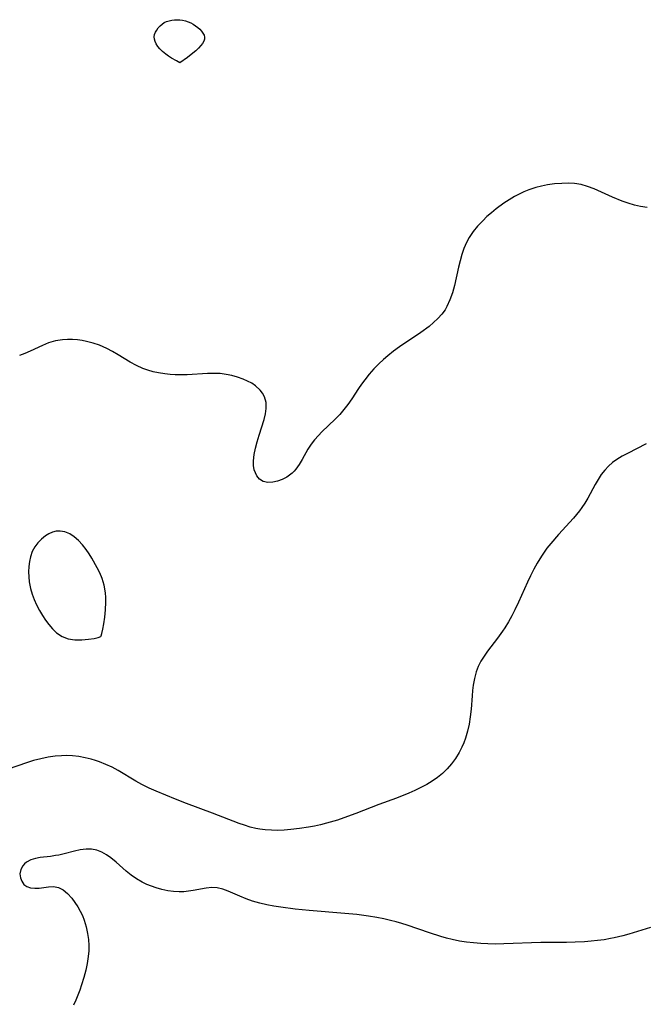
# Model space of a CAD drawing. Header units: metres. Extents: x 1073367 to 1082519, y 1569854 to 1574957.
# Tile 884 of 1056: x 1079948 to 1080106, y 1572579 to 1572828. Entities that reach past the tile are written whole.
import ezdxf

# ---------------------------------------------------------------- set-up
doc = ezdxf.new("R2010")
doc.units = ezdxf.units.M
doc.layers.add('CGG_CurvaNivelLidar_v1', color=253, linetype='Continuous', lineweight=30)

msp = doc.modelspace()

# ---------------------------------------------------------------- linework, layer by layer
at = {"layer": 'CGG_CurvaNivelLidar_v1'}
for p, q in [((1079983.4866, 1572826.4472, 73), (1079983.9968, 1572826.8986, 73)), ((1079983.9968, 1572826.8986, 73), (1079984.5635, 1572827.2779, 73)), ((1079984.5635, 1572827.2779, 73), (1079985.1497, 1572827.5528, 73)), ((1079985.1497, 1572827.5528, 73), (1079985.7757, 1572827.7568, 73)), ((1079985.7757, 1572827.7568, 73), (1079986.429, 1572827.9001, 73)), ((1079986.429, 1572827.9001, 73), (1079987.0997, 1572827.9875, 73)), ((1079987.0997, 1572827.9875, 73), (1079987.7798, 1572828.0184, 73)), ((1079987.7798, 1572828.0184, 73), (1079988.4623, 1572827.9868, 73)), ((1079988.4623, 1572827.9868, 73), (1079989.18, 1572827.879, 73)), ((1079989.18, 1572827.879, 73), (1079989.8886, 1572827.7051, 73)), ((1079989.8886, 1572827.7051, 73), (1079990.5827, 1572827.4752, 73)), ((1079990.5827, 1572827.4752, 73), (1079991.2554, 1572827.1938, 73)), ((1079991.2554, 1572827.1938, 73), (1079991.8973, 1572826.8596, 73)), ((1079991.8973, 1572826.8596, 73), (1079992.4891, 1572826.4771, 73)), ((1079982.0902, 1572824.257, 73), (1079982.3168, 1572824.8387, 73)), ((1079982.3168, 1572824.8387, 73), (1079982.6377, 1572825.4039, 73)), ((1079982.6377, 1572825.4039, 73), (1079983.0318, 1572825.9439, 73)), ((1079983.0318, 1572825.9439, 73), (1079983.4866, 1572826.4472, 73)), ((1079992.4891, 1572826.4771, 73), (1079993.0384, 1572826.0526, 73)), ((1079993.0384, 1572826.0526, 73), (1079993.5403, 1572825.5974, 73)), ((1079993.5403, 1572825.5974, 73), (1079993.9842, 1572825.1201, 73)), ((1079993.9842, 1572825.1201, 73), (1079994.3529, 1572824.6267, 73)), ((1079994.3529, 1572824.6267, 73), (1079994.6206, 1572824.1213, 73)), ((1079981.9897, 1572823.6654, 73), (1079982.0902, 1572824.257, 73)), ((1079982.0437, 1572823.0701, 73), (1079981.9897, 1572823.6654, 73)), ((1079982.2276, 1572822.4744, 73), (1079982.0437, 1572823.0701, 73)), ((1079982.5109, 1572821.8823, 73), (1079982.2276, 1572822.4744, 73)), ((1079982.9106, 1572821.2691, 73), (1079982.5109, 1572821.8823, 73)), ((1079994.2308, 1572822.0287, 73), (1079993.7934, 1572821.452, 73)), ((1079994.5249, 1572822.5576, 73), (1079994.2308, 1572822.0287, 73)), ((1079994.7094, 1572823.0843, 73), (1079994.5249, 1572822.5576, 73)), ((1079994.6206, 1572824.1213, 73), (1079994.7503, 1572823.6065, 73)), ((1079994.7503, 1572823.6065, 73), (1079994.7094, 1572823.0843, 73)), ((1079983.467, 1572820.6084, 73), (1079982.9106, 1572821.2691, 73)), ((1079984.1449, 1572819.9376, 73), (1079983.467, 1572820.6084, 73)), ((1079984.9079, 1572819.2945, 73), (1079984.1449, 1572819.9376, 73)), ((1079991.7734, 1572819.5141, 73), (1079990.4111, 1572818.458, 73)), ((1079992.5232, 1572820.163, 73), (1079991.7734, 1572819.5141, 73)), ((1079993.2103, 1572820.8194, 73), (1079992.5232, 1572820.163, 73)), ((1079993.7934, 1572821.452, 73), (1079993.2103, 1572820.8194, 73)), ((1079985.6367, 1572818.7641, 73), (1079984.9079, 1572819.2945, 73)), ((1079986.3626, 1572818.2927, 73), (1079985.6367, 1572818.7641, 73)), ((1079987.6416, 1572817.5596, 73), (1079986.3626, 1572818.2927, 73)), ((1079988.5, 1572817.123, 73), (1079987.6416, 1572817.5596, 73)), ((1079990.4111, 1572818.458, 73), (1079988.5, 1572817.123, 73)), ((1080076.8166, 1572784.9068, 73.5), (1080075.5892, 1572784.4098, 73.5)), ((1080078.5582, 1572785.4882, 73.5), (1080076.8166, 1572784.9068, 73.5)), ((1080080.0251, 1572785.8751, 73.5), (1080078.5582, 1572785.4882, 73.5)), ((1080081.506, 1572786.1775, 73.5), (1080080.0251, 1572785.8751, 73.5)), ((1080083.3223, 1572786.4331, 73.5), (1080081.506, 1572786.1775, 73.5)), ((1080085.1359, 1572786.5792, 73.5), (1080083.3223, 1572786.4331, 73.5)), ((1080086.7447, 1572786.6183, 73.5), (1080085.1359, 1572786.5792, 73.5)), ((1080088.3388, 1572786.5325, 73.5), (1080086.7447, 1572786.6183, 73.5)), ((1080090.0337, 1572786.256, 73.5), (1080088.3388, 1572786.5325, 73.5)), ((1080091.6996, 1572785.7968, 73.5), (1080090.0337, 1572786.256, 73.5)), ((1080093.3213, 1572785.1829, 73.5), (1080091.6996, 1572785.7968, 73.5)), ((1080098.0349, 1572783.0421, 73.5), (1080093.3213, 1572785.1829, 73.5)), ((1080071.8353, 1572782.4228, 73.5), (1080070.5014, 1572781.545, 73.5)), ((1080073.2077, 1572783.2339, 73.5), (1080071.8353, 1572782.4228, 73.5)), ((1080074.3855, 1572783.851, 73.5), (1080073.2077, 1572783.2339, 73.5)), ((1080075.5892, 1572784.4098, 73.5), (1080074.3855, 1572783.851, 73.5)), ((1080100.4063, 1572782.0738, 73.5), (1080098.0349, 1572783.0421, 73.5)), ((1080101.9768, 1572781.5161, 73.5), (1080100.4063, 1572782.0738, 73.5)), ((1080068.5497, 1572780.1071, 73.5), (1080067.3705, 1572779.1439, 73.5)), ((1080070.5014, 1572781.545, 73.5), (1080068.5497, 1572780.1071, 73.5)), ((1080103.5398, 1572781.0439, 73.5), (1080101.9768, 1572781.5161, 73.5)), ((1080105.0834, 1572780.6799, 73.5), (1080103.5398, 1572781.0439, 73.5)), ((1080106.7406, 1572780.4466, 73.5), (1080105.0834, 1572780.6799, 73.5)), ((1080065.142, 1572777.1008, 73.5), (1080063.8703, 1572775.762, 73.5)), ((1080066.233, 1572778.1409, 73.5), (1080065.142, 1572777.1008, 73.5)), ((1080067.3705, 1572779.1439, 73.5), (1080066.233, 1572778.1409, 73.5)), ((1080063.8703, 1572775.762, 73.5), (1080062.7098, 1572774.3524, 73.5)), ((1080061.6979, 1572772.8516, 73.5), (1080061.0337, 1572771.5993, 73.5)), ((1080062.7098, 1572774.3524, 73.5), (1080061.6979, 1572772.8516, 73.5)), ((1080060.4053, 1572770.099, 73.5), (1080059.8832, 1572768.5418, 73.5)), ((1080061.0337, 1572771.5993, 73.5), (1080060.4053, 1572770.099, 73.5)), ((1080059.8832, 1572768.5418, 73.5), (1080059.4366, 1572766.9459, 73.5)), ((1080059.0395, 1572765.3268, 73.5), (1080057.9672, 1572760.6699, 73.5)), ((1080059.4366, 1572766.9459, 73.5), (1080059.0395, 1572765.3268, 73.5)), ((1080057.9672, 1572760.6699, 73.5), (1080057.466, 1572758.8356, 73.5)), ((1080056.8624, 1572757.0702, 73.5), (1080056.1034, 1572755.4061, 73.5)), ((1080057.466, 1572758.8356, 73.5), (1080056.8624, 1572757.0702, 73.5)), ((1080055.6243, 1572754.5898, 73.5), (1080054.7705, 1572753.4253, 73.5)), ((1080056.1034, 1572755.4061, 73.5), (1080055.6243, 1572754.5898, 73.5)), ((1080053.7917, 1572752.3432, 73.5), (1080052.7161, 1572751.3251, 73.5)), ((1080054.7705, 1572753.4253, 73.5), (1080053.7917, 1572752.3432, 73.5)), ((1080051.5665, 1572750.3558, 73.5), (1080049.4603, 1572748.7675, 73.5)), ((1080052.7161, 1572751.3251, 73.5), (1080051.5665, 1572750.3558, 73.5)), ((1079960.0292, 1572747.0457, 73.5), (1079958.7601, 1572746.9671, 73.5)), ((1079961.3086, 1572747.0252, 73.5), (1079960.0292, 1572747.0457, 73.5)), ((1080049.4603, 1572748.7675, 73.5), (1080044.1251, 1572745.165, 73.5)), ((1079953.6917, 1572745.5512, 73.5), (1079950.6036, 1572744.0925, 73.5)), ((1079955.28, 1572746.1804, 73.5), (1079953.6917, 1572745.5512, 73.5)), ((1079956.9965, 1572746.6726, 73.5), (1079955.28, 1572746.1804, 73.5)), ((1079958.7601, 1572746.9671, 73.5), (1079956.9965, 1572746.6726, 73.5)), ((1079962.5928, 1572746.9161, 73.5), (1079961.3086, 1572747.0252, 73.5)), ((1079963.7356, 1572746.7507, 73.5), (1079962.5928, 1572746.9161, 73.5)), ((1079964.8748, 1572746.5268, 73.5), (1079963.7356, 1572746.7507, 73.5)), ((1079966.5155, 1572746.1044, 73.5), (1079964.8748, 1572746.5268, 73.5)), ((1079968.1295, 1572745.5649, 73.5), (1079966.5155, 1572746.1044, 73.5)), ((1079969.0903, 1572745.1774, 73.5), (1079968.1295, 1572745.5649, 73.5)), ((1079970.0351, 1572744.7465, 73.5), (1079969.0903, 1572745.1774, 73.5)), ((1079971.4693, 1572744.0006, 73.5), (1079970.0351, 1572744.7465, 73.5)), ((1080044.1251, 1572745.165, 73.5), (1080042.5962, 1572744.0556, 73.5)), ((1079949.2933, 1572743.5057, 73.5), (1079947.8895, 1572742.9986, 73.5)), ((1079950.6036, 1572744.0925, 73.5), (1079949.2933, 1572743.5057, 73.5)), ((1079972.8685, 1572743.1855, 73.5), (1079971.4693, 1572744.0006, 73.5)), ((1079975.9404, 1572741.2898, 73.5), (1079972.8685, 1572743.1855, 73.5)), ((1080041.1161, 1572742.8851, 73.5), (1080040.0175, 1572741.9312, 73.5)), ((1080042.5962, 1572744.0556, 73.5), (1080041.1161, 1572742.8851, 73.5)), ((1079977.5075, 1572740.4312, 73.5), (1079975.9404, 1572741.2898, 73.5)), ((1079979.13, 1572739.6977, 73.5), (1079977.5075, 1572740.4312, 73.5)), ((1079980.4293, 1572739.2409, 73.5), (1079979.13, 1572739.6977, 73.5)), ((1080037.6264, 1572739.5874, 73.5), (1080036.4276, 1572738.2496, 73.5)), ((1080038.8875, 1572740.8715, 73.5), (1080037.6264, 1572739.5874, 73.5)), ((1080040.0175, 1572741.9312, 73.5), (1080038.8875, 1572740.8715, 73.5)), ((1079981.7629, 1572738.8733, 73.5), (1079980.4293, 1572739.2409, 73.5)), ((1079983.1237, 1572738.5826, 73.5), (1079981.7629, 1572738.8733, 73.5)), ((1079984.6955, 1572738.3354, 73.5), (1079983.1237, 1572738.5826, 73.5)), ((1079986.0106, 1572738.1954, 73.5), (1079984.6955, 1572738.3354, 73.5)), ((1079987.3358, 1572738.1124, 73.5), (1079986.0106, 1572738.1954, 73.5)), ((1079988.6676, 1572738.0864, 73.5), (1079987.3358, 1572738.1124, 73.5)), ((1079990.3051, 1572738.128, 73.5), (1079988.6676, 1572738.0864, 73.5)), ((1079995.4674, 1572738.4282, 73.5), (1079990.3051, 1572738.128, 73.5)), ((1079997.0993, 1572738.4535, 73.5), (1079995.4674, 1572738.4282, 73.5)), ((1079998.7124, 1572738.3837, 73.5), (1079997.0993, 1572738.4535, 73.5)), ((1080000.2173, 1572738.201, 73.5), (1079998.7124, 1572738.3837, 73.5)), ((1080001.6885, 1572737.9095, 73.5), (1080000.2173, 1572738.201, 73.5)), ((1080003.115, 1572737.5182, 73.5), (1080001.6885, 1572737.9095, 73.5)), ((1080004.4881, 1572737.0293, 73.5), (1080003.115, 1572737.5182, 73.5)), ((1080036.4276, 1572738.2496, 73.5), (1080035.3007, 1572736.8566, 73.5)), ((1080005.6316, 1572736.524, 73.5), (1080004.4881, 1572737.0293, 73.5)), ((1080006.7017, 1572735.9458, 73.5), (1080005.6316, 1572736.524, 73.5)), ((1080007.6794, 1572735.289, 73.5), (1080006.7017, 1572735.9458, 73.5)), ((1080008.8298, 1572734.2415, 73.5), (1080007.6794, 1572735.289, 73.5)), ((1080033.6963, 1572734.5945, 73.5), (1080031.9871, 1572731.9949, 73.5)), ((1080034.4804, 1572735.7373, 73.5), (1080033.6963, 1572734.5945, 73.5)), ((1080035.3007, 1572736.8566, 73.5), (1080034.4804, 1572735.7373, 73.5)), ((1080009.4435, 1572733.4382, 73.5), (1080008.8298, 1572734.2415, 73.5)), ((1080009.9101, 1572732.5554, 73.5), (1080009.4435, 1572733.4382, 73.5)), ((1080010.3052, 1572731.1211, 73.5), (1080009.9101, 1572732.5554, 73.5)), ((1080010.3703, 1572729.5797, 73.5), (1080010.3052, 1572731.1211, 73.5)), ((1080031.0066, 1572730.5805, 73.5), (1080030.0123, 1572729.2934, 73.5)), ((1080031.9871, 1572731.9949, 73.5), (1080031.0066, 1572730.5805, 73.5)), ((1080009.8309, 1572726.754, 73.5), (1080010.183, 1572728.1842, 73.5)), ((1080010.183, 1572728.1842, 73.5), (1080010.3703, 1572729.5797, 73.5)), ((1080028.9553, 1572728.0629, 73.5), (1080027.8439, 1572726.8921, 73.5)), ((1080030.0123, 1572729.2934, 73.5), (1080028.9553, 1572728.0629, 73.5)), ((1080008.5483, 1572722.7747, 73.5), (1080009.8309, 1572726.754, 73.5)), ((1080027.8439, 1572726.8921, 73.5), (1080024.4491, 1572723.6505, 73.5)), ((1080008.0506, 1572721.1319, 73.5), (1080008.5483, 1572722.7747, 73.5)), ((1080023.5593, 1572722.7477, 73.5), (1080022.5791, 1572721.6555, 73.5)), ((1080024.4491, 1572723.6505, 73.5), (1080023.5593, 1572722.7477, 73.5)), ((1080007.6227, 1572719.4954, 73.5), (1080008.0506, 1572721.1319, 73.5)), ((1080021.6991, 1572720.5117, 73.5), (1080020.8981, 1572719.2349, 73.5)), ((1080022.5791, 1572721.6555, 73.5), (1080021.6991, 1572720.5117, 73.5)), ((1080106.5034, 1572720.5879, 74), (1080101.7936, 1572718.204, 74)), ((1080007.1479, 1572716.3355, 73.5), (1080007.3057, 1572717.8878, 73.5)), ((1080007.3057, 1572717.8878, 73.5), (1080007.6227, 1572719.4954, 73.5)), ((1080020.8981, 1572719.2349, 73.5), (1080019.48, 1572716.6128, 73.5)), ((1080100.4254, 1572717.4578, 74), (1080099.1151, 1572716.6485, 74)), ((1080101.7936, 1572718.204, 74), (1080100.4254, 1572717.4578, 74)), ((1080007.1715, 1572715.1516, 73.5), (1080007.1479, 1572716.3355, 73.5)), ((1080007.3456, 1572714.0499, 73.5), (1080007.1715, 1572715.1516, 73.5)), ((1080018.7329, 1572715.3562, 73.5), (1080017.8497, 1572714.1626, 73.5)), ((1080019.48, 1572716.6128, 73.5), (1080018.7329, 1572715.3562, 73.5)), ((1080097.0154, 1572714.9821, 74), (1080096.0376, 1572713.9459, 74)), ((1080098.0257, 1572715.8576, 74), (1080097.0154, 1572714.9821, 74)), ((1080099.1151, 1572716.6485, 74), (1080098.0257, 1572715.8576, 74)), ((1080007.6046, 1572713.2397, 73.5), (1080007.3456, 1572714.0499, 73.5)), ((1080007.9682, 1572712.5191, 73.5), (1080007.6046, 1572713.2397, 73.5)), ((1080008.6904, 1572711.6532, 73.5), (1080007.9682, 1572712.5191, 73.5)), ((1080015.5386, 1572712.2072, 73.5), (1080014.3759, 1572711.6064, 73.5)), ((1080016.2359, 1572712.6669, 73.5), (1080015.5386, 1572712.2072, 73.5)), ((1080016.8963, 1572713.1917, 73.5), (1080016.2359, 1572712.6669, 73.5)), ((1080017.4197, 1572713.6882, 73.5), (1080016.8963, 1572713.1917, 73.5)), ((1080017.8497, 1572714.1626, 73.5), (1080017.4197, 1572713.6882, 73.5)), ((1080095.1608, 1572712.8174, 74), (1080094.3633, 1572711.5944, 74)), ((1080096.0376, 1572713.9459, 74), (1080095.1608, 1572712.8174, 74)), ((1080009.6029, 1572711.0788, 73.5), (1080008.6904, 1572711.6532, 73.5)), ((1080010.7429, 1572710.8329, 73.5), (1080009.6029, 1572711.0788, 73.5)), ((1080012.0044, 1572710.8998, 73.5), (1080010.7429, 1572710.8329, 73.5)), ((1080013.1846, 1572711.1676, 73.5), (1080012.0044, 1572710.8998, 73.5)), ((1080014.3759, 1572711.6064, 73.5), (1080013.1846, 1572711.1676, 73.5)), ((1080093.629, 1572710.3178, 74), (1080091.741, 1572706.8293, 74)), ((1080094.3633, 1572711.5944, 74), (1080093.629, 1572710.3178, 74)), ((1080091.0371, 1572705.6331, 74), (1080090.2743, 1572704.4739, 74)), ((1080091.741, 1572706.8293, 74), (1080091.0371, 1572705.6331, 74)), ((1080089.6328, 1572703.611, 74), (1080088.0859, 1572701.7602, 74)), ((1080090.2743, 1572704.4739, 74), (1080089.6328, 1572703.611, 74)), ((1080088.0859, 1572701.7602, 74), (1080084.3586, 1572697.6525, 74)), ((1079954.4664, 1572697.3113, 74), (1079953.4666, 1572696.5142, 74)), ((1079955.352, 1572697.8385, 74), (1079954.4664, 1572697.3113, 74)), ((1079956.2759, 1572698.2328, 74), (1079955.352, 1572697.8385, 74)), ((1079957.2222, 1572698.4755, 74), (1079956.2759, 1572698.2328, 74)), ((1079958.1766, 1572698.5393, 74), (1079957.2222, 1572698.4755, 74)), ((1079959.41, 1572698.323, 74), (1079958.1766, 1572698.5393, 74)), ((1079960.614, 1572697.819, 74), (1079959.41, 1572698.323, 74)), ((1079961.7666, 1572697.0809, 74), (1079960.614, 1572697.819, 74)), ((1080084.3586, 1572697.6525, 74), (1080082.3537, 1572695.362, 74)), ((1079952.5638, 1572695.5736, 74), (1079951.7804, 1572694.5125, 74)), ((1079953.4666, 1572696.5142, 74), (1079952.5638, 1572695.5736, 74)), ((1079962.8545, 1572696.1405, 74), (1079961.7666, 1572697.0809, 74)), ((1079963.8692, 1572695.0467, 74), (1079962.8545, 1572696.1405, 74)), ((1079964.8101, 1572693.8355, 74), (1079963.8692, 1572695.0467, 74)), ((1080082.3537, 1572695.362, 74), (1080081.4012, 1572694.1779, 74)), ((1079951.1486, 1572693.3428, 74), (1079950.68, 1572692.0071, 74)), ((1079951.7804, 1572694.5125, 74), (1079951.1486, 1572693.3428, 74)), ((1079965.521, 1572692.7816, 74), (1079964.8101, 1572693.8355, 74)), ((1079966.1987, 1572691.6869, 74), (1079965.521, 1572692.7816, 74)), ((1080080.0041, 1572692.208, 74), (1080078.9327, 1572690.4261, 74)), ((1080080.5031, 1572692.9541, 74), (1080080.0041, 1572692.208, 74)), ((1080081.4012, 1572694.1779, 74), (1080080.5031, 1572692.9541, 74)), ((1079950.4191, 1572690.7876, 74), (1079950.269, 1572689.5266, 74)), ((1079950.68, 1572692.0071, 74), (1079950.4191, 1572690.7876, 74)), ((1079967.6083, 1572689.2096, 74), (1079966.1987, 1572691.6869, 74)), ((1080078.9327, 1572690.4261, 74), (1080078.0807, 1572688.8363, 74)), ((1079950.269, 1572689.5266, 74), (1079950.215, 1572688.2395, 74)), ((1079950.215, 1572688.2395, 74), (1079950.2494, 1572686.9393, 74)), ((1079968.2502, 1572687.9349, 74), (1079967.6083, 1572689.2096, 74)), ((1079968.8412, 1572686.5098, 74), (1079968.2502, 1572687.9349, 74)), ((1080077.2798, 1572687.2129, 74), (1080076.5172, 1572685.566, 74)), ((1080078.0807, 1572688.8363, 74), (1080077.2798, 1572687.2129, 74)), ((1079950.2494, 1572686.9393, 74), (1079950.3714, 1572685.6379, 74)), ((1079950.3714, 1572685.6379, 74), (1079950.5004, 1572684.798, 74)), ((1079950.5004, 1572684.798, 74), (1079950.6739, 1572683.9653, 74)), ((1079969.3146, 1572684.8483, 74), (1079968.8412, 1572686.5098, 74)), ((1079969.636, 1572682.9016, 74), (1079969.3146, 1572684.8483, 74)), ((1080076.5172, 1572685.566, 74), (1080074.2259, 1572680.5007, 74)), ((1079950.6739, 1572683.9653, 74), (1079951.085, 1572682.5525, 74)), ((1079951.085, 1572682.5525, 74), (1079951.6135, 1572681.1695, 74)), ((1079969.7256, 1572681.7257, 74), (1079969.636, 1572682.9016, 74)), ((1079951.6135, 1572681.1695, 74), (1079952.2332, 1572679.8168, 74)), ((1079952.2332, 1572679.8168, 74), (1079952.9846, 1572678.3956, 74)), ((1079969.6822, 1572678.5866, 74), (1079969.7517, 1572680.5338, 74)), ((1079969.7517, 1572680.5338, 74), (1079969.7256, 1572681.7257, 74)), ((1080074.2259, 1572680.5007, 74), (1080073.2922, 1572678.5742, 74)), ((1079952.9846, 1572678.3956, 74), (1079953.7212, 1572677.1645, 74)), ((1079969.5088, 1572676.7329, 74), (1079969.6822, 1572678.5866, 74)), ((1080073.2922, 1572678.5742, 74), (1080072.499, 1572677.0301, 74)), ((1079953.7212, 1572677.1645, 74), (1079954.5036, 1572675.9764, 74)), ((1079954.5036, 1572675.9764, 74), (1079955.3188, 1572674.8376, 74)), ((1079955.3188, 1572674.8376, 74), (1079956.2289, 1572673.7494, 74)), ((1079969.0085, 1572673.6444, 74), (1079969.2713, 1572675.0573, 74)), ((1079969.2713, 1572675.0573, 74), (1079969.5088, 1572676.7329, 74)), ((1080071.6644, 1572675.5168, 74), (1080070.7743, 1572674.0457, 74)), ((1080072.499, 1572677.0301, 74), (1080071.6644, 1572675.5168, 74)), ((1079956.2289, 1572673.7494, 74), (1079957.2987, 1572672.771, 74)), ((1079957.2987, 1572672.771, 74), (1079958.6781, 1572671.8648, 74)), ((1079968.5781, 1572671.9696, 74), (1079968.7602, 1572672.5794, 74)), ((1079968.7602, 1572672.5794, 74), (1079969.0085, 1572673.6444, 74)), ((1080070.18, 1572673.147, 74), (1080068.9043, 1572671.3884, 74)), ((1080070.7743, 1572674.0457, 74), (1080070.18, 1572673.147, 74)), ((1079958.6781, 1572671.8648, 74), (1079960.2336, 1572671.2491, 74)), ((1079960.2336, 1572671.2491, 74), (1079961.9488, 1572670.9758, 74)), ((1079961.9488, 1572670.9758, 74), (1079963.6917, 1572670.9697, 74)), ((1079963.6917, 1572670.9697, 74), (1079965.3434, 1572671.1241, 74)), ((1079965.3434, 1572671.1241, 74), (1079966.77, 1572671.3606, 74)), ((1079966.77, 1572671.3606, 74), (1079967.842, 1572671.6064, 74)), ((1079967.842, 1572671.6064, 74), (1079968.5, 1572671.8173, 74)), ((1079968.5, 1572671.8173, 74), (1079968.5781, 1572671.9696, 74)), ((1080068.9043, 1572671.3884, 74), (1080066.3532, 1572668.086, 74)), ((1080066.3532, 1572668.086, 74), (1080065.4807, 1572666.8432, 74)), ((1080064.6997, 1572665.5656, 74), (1080064.0273, 1572664.2417, 74)), ((1080065.4807, 1572666.8432, 74), (1080064.6997, 1572665.5656, 74)), ((1080063.4868, 1572662.867, 74), (1080063.042, 1572661.2024, 74)), ((1080064.0273, 1572664.2417, 74), (1080063.4868, 1572662.867, 74)), ((1080063.042, 1572661.2024, 74), (1080062.7435, 1572659.481, 74)), ((1080062.5787, 1572658.1505, 74), (1080062.4529, 1572656.8038, 74)), ((1080062.7435, 1572659.481, 74), (1080062.5787, 1572658.1505, 74)), ((1080062.4529, 1572656.8038, 74), (1080062.2056, 1572653.3943, 74)), ((1080062.2056, 1572653.3943, 74), (1080062.0001, 1572651.4994, 74)), ((1080062.0001, 1572651.4994, 74), (1080061.6932, 1572649.6212, 74)), ((1080061.2776, 1572647.8333, 74), (1080060.7538, 1572646.0838, 74)), ((1080061.6932, 1572649.6212, 74), (1080061.2776, 1572647.8333, 74)), ((1080060.3455, 1572644.9404, 74), (1080059.88, 1572643.8261, 74)), ((1080060.7538, 1572646.0838, 74), (1080060.3455, 1572644.9404, 74)), ((1080059.1812, 1572642.4515, 74), (1080058.2591, 1572640.9745, 74)), ((1080059.88, 1572643.8261, 74), (1080059.1812, 1572642.4515, 74)), ((1079949.9496, 1572639.9409, 74), (1079939.8657, 1572636.5208, 74)), ((1079951.4753, 1572640.399, 74), (1079949.9496, 1572639.9409, 74)), ((1079953.3023, 1572640.8689, 74), (1079951.4753, 1572640.399, 74)), ((1079955.1378, 1572641.2457, 74), (1079953.3023, 1572640.8689, 74)), ((1079956.9778, 1572641.5149, 74), (1079955.1378, 1572641.2457, 74)), ((1079958.5469, 1572641.6398, 74), (1079956.9778, 1572641.5149, 74)), ((1079959.7774, 1572641.6552, 74), (1079958.5469, 1572641.6398, 74)), ((1079961.3606, 1572641.5766, 74), (1079959.7774, 1572641.6552, 74)), ((1079962.9379, 1572641.3993, 74), (1079961.3606, 1572641.5766, 74)), ((1079964.5041, 1572641.1295, 74), (1079962.9379, 1572641.3993, 74)), ((1079966.0535, 1572640.7676, 74), (1079964.5041, 1572641.1295, 74)), ((1079967.1233, 1572640.4576, 74), (1079966.0535, 1572640.7676, 74)), ((1079968.1794, 1572640.0992, 74), (1079967.1233, 1572640.4576, 74)), ((1079969.7819, 1572639.4511, 74), (1079968.1794, 1572640.0992, 74)), ((1080058.2591, 1572640.9745, 74), (1080057.264, 1572639.6146, 74)), ((1079971.3503, 1572638.7072, 74), (1079969.7819, 1572639.4511, 74)), ((1079972.8874, 1572637.8866, 74), (1079971.3503, 1572638.7072, 74)), ((1079977.3624, 1572635.2225, 74), (1079972.8874, 1572637.8866, 74)), ((1080056.171, 1572638.3329, 74), (1080054.9688, 1572637.1524, 74)), ((1080057.264, 1572639.6146, 74), (1080056.171, 1572638.3329, 74)), ((1079978.8762, 1572634.3689, 74), (1079977.3624, 1572635.2225, 74)), ((1080052.3792, 1572635.2293, 74), (1080050.9715, 1572634.391, 74)), ((1080053.7184, 1572636.1437, 74), (1080052.3792, 1572635.2293, 74)), ((1080054.9688, 1572637.1524, 74), (1080053.7184, 1572636.1437, 74)), ((1079980.7157, 1572633.4409, 74), (1079978.8762, 1572634.3689, 74)), ((1079982.5113, 1572632.6226, 74), (1079980.7157, 1572633.4409, 74)), ((1079987.3754, 1572630.6007, 74), (1079982.5113, 1572632.6226, 74)), ((1080047.9607, 1572632.872, 74), (1080046.4268, 1572632.194, 74)), ((1080049.511, 1572633.6161, 74), (1080047.9607, 1572632.872, 74)), ((1080050.9715, 1572634.391, 74), (1080049.511, 1572633.6161, 74)), ((1079990.2009, 1572629.4988, 74), (1079987.3754, 1572630.6007, 74)), ((1080043.2974, 1572630.9264, 74), (1080038.8207, 1572629.2522, 74)), ((1080046.4268, 1572632.194, 74), (1080043.2974, 1572630.9264, 74)), ((1079996.7331, 1572627.096, 74), (1079990.2009, 1572629.4988, 74)), ((1080038.8207, 1572629.2522, 74), (1080033.0092, 1572626.9722, 74)), ((1080003.4798, 1572624.4859, 74), (1079996.7331, 1572627.096, 74)), ((1080028.4281, 1572625.3531, 74), (1080025.6125, 1572624.5425, 74)), ((1080030.0206, 1572625.8827, 74), (1080028.4281, 1572625.3531, 74)), ((1080033.0092, 1572626.9722, 74), (1080030.0206, 1572625.8827, 74)), ((1080004.8222, 1572624.0133, 74), (1080003.4798, 1572624.4859, 74)), ((1080006.2834, 1572623.574, 74), (1080004.8222, 1572624.0133, 74)), ((1080007.759, 1572623.2153, 74), (1080006.2834, 1572623.574, 74)), ((1080008.7382, 1572623.0283, 74), (1080007.759, 1572623.2153, 74)), ((1080010.0921, 1572622.8508, 74), (1080008.7382, 1572623.0283, 74)), ((1080011.6899, 1572622.7496, 74), (1080010.0921, 1572622.8508, 74)), ((1080013.3011, 1572622.7417, 74), (1080011.6899, 1572622.7496, 74)), ((1080014.9219, 1572622.8082, 74), (1080013.3011, 1572622.7417, 74)), ((1080016.549, 1572622.9356, 74), (1080014.9219, 1572622.8082, 74)), ((1080018.7885, 1572623.1939, 74), (1080016.549, 1572622.9356, 74)), ((1080021.0283, 1572623.5427, 74), (1080018.7885, 1572623.1939, 74)), ((1080022.5626, 1572623.8354, 74), (1080021.0283, 1572623.5427, 74)), ((1080024.0912, 1572624.1691, 74), (1080022.5626, 1572623.8354, 74)), ((1080025.6125, 1572624.5425, 74), (1080024.0912, 1572624.1691, 74)), ((1079961.8497, 1572617.5007, 74.5), (1079959.216, 1572616.8108, 74.5)), ((1079963.2962, 1572617.8045, 74.5), (1079961.8497, 1572617.5007, 74.5)), ((1079964.7443, 1572617.9756, 74.5), (1079963.2962, 1572617.8045, 74.5)), ((1079966.1607, 1572617.9654, 74.5), (1079964.7443, 1572617.9756, 74.5)), ((1079967.5226, 1572617.7209, 74.5), (1079966.1607, 1572617.9654, 74.5)), ((1079968.7395, 1572617.24, 74.5), (1079967.5226, 1572617.7209, 74.5)), ((1079950.7507, 1572615.2489, 74.5), (1079949.7079, 1572614.7085, 74.5)), ((1079951.9529, 1572615.6236, 74.5), (1079950.7507, 1572615.2489, 74.5)), ((1079953.1546, 1572615.8451, 74.5), (1079951.9529, 1572615.6236, 74.5)), ((1079955.7247, 1572616.1447, 74.5), (1079953.1546, 1572615.8451, 74.5)), ((1079957.0521, 1572616.333, 74.5), (1079955.7247, 1572616.1447, 74.5)), ((1079957.8914, 1572616.4949, 74.5), (1079957.0521, 1572616.333, 74.5)), ((1079959.216, 1572616.8108, 74.5), (1079957.8914, 1572616.4949, 74.5)), ((1079969.907, 1572616.5615, 74.5), (1079968.7395, 1572617.24, 74.5)), ((1079971.0445, 1572615.7439, 74.5), (1079969.907, 1572616.5615, 74.5)), ((1079972.3898, 1572614.6469, 74.5), (1079971.0445, 1572615.7439, 74.5)), ((1079948.2151, 1572612.8412, 74.5), (1079948.0333, 1572611.7054, 74.5)), ((1079948.7128, 1572613.7791, 74.5), (1079948.2151, 1572612.8412, 74.5)), ((1079949.161, 1572614.2763, 74.5), (1079948.7128, 1572613.7791, 74.5)), ((1079949.7079, 1572614.7085, 74.5), (1079949.161, 1572614.2763, 74.5)), ((1079974.9138, 1572612.4046, 74.5), (1079972.3898, 1572614.6469, 74.5)), ((1079976.1554, 1572611.3806, 74.5), (1079974.9138, 1572612.4046, 74.5)), ((1079948.0333, 1572611.7054, 74.5), (1079948.1532, 1572610.7343, 74.5)), ((1079948.1532, 1572610.7343, 74.5), (1079948.4929, 1572609.8302, 74.5)), ((1079977.5141, 1572610.4469, 74.5), (1079976.1554, 1572611.3806, 74.5)), ((1079978.9593, 1572609.6251, 74.5), (1079977.5141, 1572610.4469, 74.5)), ((1079948.4929, 1572609.8302, 74.5), (1079949.0333, 1572609.0604, 74.5)), ((1079949.0333, 1572609.0604, 74.5), (1079949.7684, 1572608.4983, 74.5)), ((1079949.7684, 1572608.4983, 74.5), (1079950.7156, 1572608.1924, 74.5)), ((1079950.7156, 1572608.1924, 74.5), (1079951.8075, 1572608.1012, 74.5)), ((1079951.8075, 1572608.1012, 74.5), (1079952.86, 1572608.1386, 74.5)), ((1079952.86, 1572608.1386, 74.5), (1079955.261, 1572608.4129, 74.5)), ((1079955.261, 1572608.4129, 74.5), (1079956.543, 1572608.4851, 74.5)), ((1079956.543, 1572608.4851, 74.5), (1079957.7652, 1572608.3071, 74.5)), ((1079957.7652, 1572608.3071, 74.5), (1079958.9671, 1572607.7178, 74.5)), ((1079958.9671, 1572607.7178, 74.5), (1079960.0917, 1572606.7788, 74.5)), ((1079980.1139, 1572609.0668, 74.5), (1079978.9593, 1572609.6251, 74.5)), ((1079981.2993, 1572608.5719, 74.5), (1079980.1139, 1572609.0668, 74.5)), ((1079982.509, 1572608.1437, 74.5), (1079981.2993, 1572608.5719, 74.5)), ((1079983.9628, 1572607.7296, 74.5), (1079982.509, 1572608.1437, 74.5)), ((1079985.4306, 1572607.419, 74.5), (1079983.9628, 1572607.7296, 74.5)), ((1079986.8612, 1572607.2242, 74.5), (1079985.4306, 1572607.419, 74.5)), ((1079991.8345, 1572607.4906, 74.5), (1079990.6668, 1572607.3195, 74.5)), ((1079995.1409, 1572608.0707, 74.5), (1079991.8345, 1572607.4906, 74.5)), ((1079996.5791, 1572608.2325, 74.5), (1079995.1409, 1572608.0707, 74.5)), ((1079997.9685, 1572608.1908, 74.5), (1079996.5791, 1572608.2325, 74.5)), ((1079999.3484, 1572607.8619, 74.5), (1079997.9685, 1572608.1908, 74.5)), ((1080000.7251, 1572607.3234, 74.5), (1079999.3484, 1572607.8619, 74.5)), ((1079960.0917, 1572606.7788, 74.5), (1079961.1496, 1572605.5825, 74.5)), ((1079961.1496, 1572605.5825, 74.5), (1079961.9377, 1572604.5056, 74.5)), ((1079988.2861, 1572607.1525, 74.5), (1079986.8612, 1572607.2242, 74.5)), ((1079989.483, 1572607.1979, 74.5), (1079988.2861, 1572607.1525, 74.5)), ((1079990.6668, 1572607.3195, 74.5), (1079989.483, 1572607.1979, 74.5)), ((1080003.6612, 1572606.0335, 74.5), (1080000.7251, 1572607.3234, 74.5)), ((1080005.2538, 1572605.4066, 74.5), (1080003.6612, 1572606.0335, 74.5)), ((1080006.9101, 1572604.8262, 74.5), (1080005.2538, 1572605.4066, 74.5)), ((1079961.9377, 1572604.5056, 74.5), (1079962.68, 1572603.3374, 74.5)), ((1079962.68, 1572603.3374, 74.5), (1079963.2785, 1572602.2633, 74.5)), ((1080008.7157, 1572604.2903, 74.5), (1080006.9101, 1572604.8262, 74.5)), ((1080010.5119, 1572603.8658, 74.5), (1080008.7157, 1572604.2903, 74.5)), ((1080012.269, 1572603.5319, 74.5), (1080010.5119, 1572603.8658, 74.5)), ((1080014.0522, 1572603.2518, 74.5), (1080012.269, 1572603.5319, 74.5)), ((1080017.669, 1572602.8017, 74.5), (1080014.0522, 1572603.2518, 74.5)), ((1080021.2232, 1572602.4493, 74.5), (1080017.669, 1572602.8017, 74.5)), ((1080030.2302, 1572601.6866, 74.5), (1080021.2232, 1572602.4493, 74.5)), ((1079963.2785, 1572602.2633, 74.5), (1079963.8212, 1572601.1397, 74.5)), ((1079963.8212, 1572601.1397, 74.5), (1079964.2917, 1572599.9696, 74.5)), ((1079964.2917, 1572599.9696, 74.5), (1079964.7881, 1572598.3363, 74.5)), ((1080033.2539, 1572601.3919, 74.5), (1080030.2302, 1572601.6866, 74.5)), ((1080036.2574, 1572601.0158, 74.5), (1080033.2539, 1572601.3919, 74.5)), ((1080038.3765, 1572600.6684, 74.5), (1080036.2574, 1572601.0158, 74.5)), ((1080040.0849, 1572600.3243, 74.5), (1080038.3765, 1572600.6684, 74.5)), ((1080041.7797, 1572599.9342, 74.5), (1080040.0849, 1572600.3243, 74.5)), ((1079964.7881, 1572598.3363, 74.5), (1079965.147, 1572596.6475, 74.5)), ((1080043.2399, 1572599.5638, 74.5), (1080041.7797, 1572599.9342, 74.5)), ((1080044.6866, 1572599.1516, 74.5), (1080043.2399, 1572599.5638, 74.5)), ((1080045.9959, 1572598.729, 74.5), (1080044.6866, 1572599.1516, 74.5)), ((1080051.6674, 1572596.7483, 74.5), (1080045.9959, 1572598.729, 74.5)), ((1080107.5903, 1572598.1371, 74.5), (1080102.1086, 1572596.449, 74.5)), ((1079965.147, 1572596.6475, 74.5), (1079965.3577, 1572595.1347, 74.5)), ((1079965.3577, 1572595.1347, 74.5), (1079965.4537, 1572593.6027, 74.5)), ((1080054.5384, 1572595.8497, 74.5), (1080051.6674, 1572596.7483, 74.5)), ((1080055.986, 1572595.4463, 74.5), (1080054.5384, 1572595.8497, 74.5)), ((1080057.4427, 1572595.0836, 74.5), (1080055.986, 1572595.4463, 74.5)), ((1080059.2322, 1572594.7117, 74.5), (1080057.4427, 1572595.0836, 74.5)), ((1080095.8561, 1572595.044, 74.5), (1080094.2298, 1572594.8326, 74.5)), ((1080097.469, 1572595.3127, 74.5), (1080095.8561, 1572595.044, 74.5)), ((1080098.4552, 1572595.5119, 74.5), (1080097.469, 1572595.3127, 74.5)), ((1080100.5979, 1572596.0325, 74.5), (1080098.4552, 1572595.5119, 74.5)), ((1080102.1086, 1572596.449, 74.5), (1080100.5979, 1572596.0325, 74.5)), ((1079965.4537, 1572593.6027, 74.5), (1079965.4254, 1572592.1918, 74.5)), ((1080061.0236, 1572594.4302, 74.5), (1080059.2322, 1572594.7117, 74.5)), ((1080062.8278, 1572594.2238, 74.5), (1080061.0236, 1572594.4302, 74.5)), ((1080064.6414, 1572594.0804, 74.5), (1080062.8278, 1572594.2238, 74.5)), ((1080066.4616, 1572593.9926, 74.5), (1080064.6414, 1572594.0804, 74.5)), ((1080068.5005, 1572593.9565, 74.5), (1080066.4616, 1572593.9926, 74.5)), ((1080070.4577, 1572593.981, 74.5), (1080068.5005, 1572593.9565, 74.5)), ((1080079.8509, 1572594.3432, 74.5), (1080070.4577, 1572593.981, 74.5)), ((1080086.3193, 1572594.3774, 74.5), (1080079.8509, 1572594.3432, 74.5)), ((1080088.5649, 1572594.4262, 74.5), (1080086.3193, 1572594.3774, 74.5)), ((1080090.951, 1572594.5447, 74.5), (1080088.5649, 1572594.4262, 74.5)), ((1080092.5937, 1572594.6687, 74.5), (1080090.951, 1572594.5447, 74.5)), ((1080094.2298, 1572594.8326, 74.5), (1080092.5937, 1572594.6687, 74.5)), ((1079965.2998, 1572590.7739, 74.5), (1079965.0394, 1572589.0409, 74.5)), ((1079965.4254, 1572592.1918, 74.5), (1079965.2998, 1572590.7739, 74.5)), ((1079965.0394, 1572589.0409, 74.5), (1079964.6813, 1572587.3097, 74.5)), ((1079964.1976, 1572585.4373, 74.5), (1079963.6254, 1572583.583, 74.5)), ((1079964.6813, 1572587.3097, 74.5), (1079964.1976, 1572585.4373, 74.5)), ((1079963.6254, 1572583.583, 74.5), (1079963.1718, 1572582.2939, 74.5)), ((1079962.6775, 1572581.0214, 74.5), (1079962.1429, 1572579.7692, 74.5)), ((1079963.1718, 1572582.2939, 74.5), (1079962.6775, 1572581.0214, 74.5)), ((1079962.1429, 1572579.7692, 74.5), (1079961.5464, 1572578.5006, 74.5))]:
    msp.add_line(p, q, dxfattribs=at)

doc.saveas('drawing.dxf')
